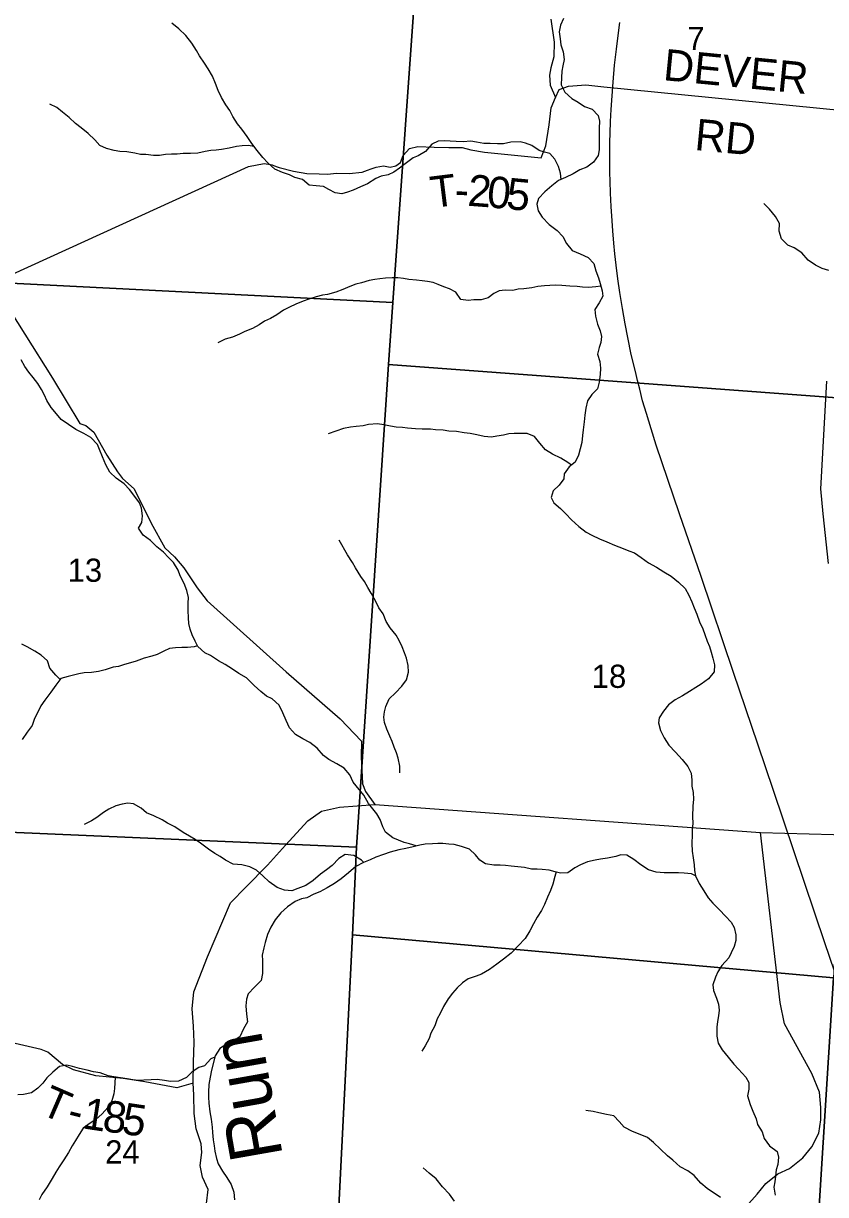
# Model space of a CAD drawing. Extents: x 1624196 to 2029251, y 146837 to 440034.
# Drawn here: x 1850546 to 1858198, y 327860 to 339031 of the extents above; entities that cross this region are included whole.
import ezdxf

# ---------------------------------------------------------------- set-up
doc = ezdxf.new("R2010")
doc.units = 0
for name, color, linetype in [('GM_X_County_Road', 7, 'Continuous'), ('GM_X_Minor_River', 7, 'Continuous'), ('GM_X_Minor_River_Text', 7, 'Continuous'), ('GM_X_Rail_Line', 7, 'Continuous'), ('GM_X_Section', 7, 'Continuous'), ('GM_X_Section_Text', 7, 'Continuous'), ('GM_X_Township_Road', 7, 'Continuous'), ('GM_X_Township_Road_Text', 7, 'Continuous'), ('GM_X_Township_ROW', 7, 'Continuous')]:
    doc.layers.add(name, color=color, linetype=linetype)

msp = doc.modelspace()

# ---------------------------------------------------------------- linework, layer by layer
at = {"layer": 'GM_X_County_Road'}
for points in [[(1858226, 333878), (1858174, 334354), (1858152, 334593), (1858211, 335618)], [(1852291, 327776), (1852309, 327909), (1852253, 328026), (1852231, 328138), (1852247, 328260), (1852242, 328343), (1852195, 328486), (1852175, 328632), (1852172, 328811), (1852164, 328922), (1852167, 329121), (1852175, 329312), (1852167, 329466), (1852156, 329630), (1852171, 329793), (1852302, 330126), (1852520, 330643), (1852670, 330795), (1852874, 331001), (1853046, 331194), (1853258, 331424), (1853389, 331518), (1853562, 331555), (1853897, 331582), (1857576, 331315)], [(1857440, 327747), (1857545, 327863), (1857627, 327964), (1857744, 328058), (1857853, 328108), (1857982, 328210), (1858066, 328316), (1858134, 328445), (1858153, 328571), (1858153, 328691), (1858148, 328764), (1858139, 328836), (1858068, 329016), (1857806, 329487), (1857765, 329693), (1857576, 331315)], [(1857576, 331315), (1858506, 331288)]]:
    msp.add_lwpolyline(points, dxfattribs=at)
at = {"layer": 'GM_X_Minor_River'}
for points in [[(1855697, 339078), (1855669, 339016), (1855658, 338952), (1855666, 338884), (1855672, 338826), (1855696, 338760), (1855704, 338688), (1855693, 338628), (1855683, 338576), (1855679, 338517), (1855675, 338447), (1855711, 338377), (1855779, 338315), (1855839, 338280), (1855899, 338240), (1855971, 338212), (1856028, 338152), (1856042, 338099), (1856040, 338031), (1856038, 337971), (1856040, 337919), (1856038, 337827), (1856029, 337773), (1855985, 337707), (1855921, 337661), (1855853, 337635), (1855789, 337597), (1855718, 337560), (1855652, 337534), (1855586, 337482), (1855520, 337426), (1855461, 337362), (1855443, 337308), (1855457, 337244), (1855495, 337182), (1855563, 337113), (1855637, 337055), (1855693, 336999), (1855726, 336932), (1855782, 336864), (1855856, 336832), (1855934, 336799), (1855986, 336741), (1856008, 336671), (1856032, 336603), (1856048, 336551), (1856068, 336480), (1856073, 336430), (1856037, 336366), (1855997, 336302), (1856005, 336238), (1856021, 336164), (1856048, 336100), (1856062, 336044), (1856054, 335989), (1856038, 335939), (1856022, 335875), (1856045, 335807), (1856051, 335743), (1856049, 335683), (1856039, 335609), (1856023, 335545), (1855968, 335491), (1855926, 335431), (1855910, 335361), (1855902, 335295), (1855896, 335231), (1855887, 335154)], [(1855676, 337543), (1855670, 337604), (1855651, 337666), (1855617, 337738), (1855567, 337789), (1855517, 337803), (1855465, 337819), (1855395, 337867), (1855337, 337889), (1855285, 337902), (1855197, 337898), (1855127, 337884), (1855070, 337882), (1854998, 337885), (1854938, 337885), (1854868, 337899), (1854814, 337907), (1854740, 337902), (1854674, 337906), (1854616, 337908), (1854562, 337910), (1854502, 337908), (1854442, 337879), (1854381, 337809), (1854313, 337769), (1854263, 337749), (1854199, 337701), (1854133, 337651), (1854078, 337613), (1854024, 337588), (1853958, 337574), (1853908, 337552), (1853828, 337500), (1853760, 337472), (1853691, 337442), (1853637, 337421), (1853585, 337407), (1853519, 337415), (1853461, 337447), (1853407, 337477), (1853339, 337482), (1853273, 337488), (1853207, 337544), (1853135, 337563), (1853083, 337587), (1853019, 337609), (1852945, 337641), (1852877, 337700), (1852829, 337752), (1852777, 337820), (1852726, 337885), (1852680, 337953), (1852630, 338023), (1852588, 338073), (1852544, 338144), (1852514, 338200), (1852476, 338254), (1852437, 338324), (1852405, 338393), (1852379, 338457), (1852349, 338527), (1852307, 338599), (1852273, 338653), (1852227, 338722), (1852198, 338772), (1852154, 338844), (1852096, 338915), (1852030, 338981), (1851962, 339033)], [(1852747, 337858), (1852691, 337867), (1852633, 337863), (1852579, 337857), (1852509, 337841), (1852437, 337829), (1852385, 337822), (1852333, 337818), (1852279, 337810), (1852209, 337794), (1852139, 337792), (1852070, 337789), (1852014, 337785), (1851958, 337783), (1851900, 337781), (1851844, 337773), (1851788, 337770), (1851714, 337780), (1851664, 337782), (1851610, 337794), (1851532, 337805), (1851464, 337811), (1851410, 337819), (1851338, 337837), (1851276, 337868), (1851228, 337920), (1851162, 337980), (1851098, 338034), (1851044, 338077), (1850982, 338133), (1850920, 338185), (1850866, 338230), (1850798, 338260)], [(1858229, 336673), (1858165, 336693), (1858101, 336724), (1858031, 336772), (1857971, 336842), (1857899, 336891), (1857839, 336917), (1857777, 336977), (1857755, 337050), (1857758, 337124), (1857722, 337190), (1857662, 337258), (1857608, 337315)], [(1856055, 336524), (1856006, 336519), (1855937, 336511), (1855879, 336517), (1855827, 336521), (1855757, 336524), (1855683, 336530), (1855625, 336534), (1855569, 336532), (1855517, 336528), (1855453, 336521), (1855397, 336509), (1855319, 336499), (1855265, 336497), (1855214, 336485), (1855142, 336488), (1855086, 336482), (1855032, 336454), (1854980, 336414), (1854912, 336396), (1854844, 336394), (1854788, 336389), (1854720, 336397), (1854672, 336467), (1854612, 336501), (1854556, 336520), (1854504, 336542), (1854454, 336560), (1854402, 336570), (1854350, 336576), (1854296, 336583), (1854224, 336587), (1854171, 336597), (1854119, 336605), (1854063, 336606), (1854001, 336602), (1853947, 336594), (1853897, 336588), (1853843, 336578), (1853771, 336558), (1853717, 336545), (1853659, 336523), (1853592, 336493), (1853526, 336467), (1853448, 336445), (1853398, 336438), (1853340, 336424), (1853270, 336402), (1853214, 336382), (1853145, 336354), (1853083, 336324), (1853027, 336295), (1852963, 336253), (1852903, 336215), (1852847, 336191), (1852794, 336155), (1852732, 336121), (1852658, 336093), (1852608, 336066), (1852540, 336038), (1852472, 336020), (1852401, 335986)], [(1854294, 331186), (1854229, 331206), (1854177, 331217), (1854123, 331239), (1854069, 331263), (1853999, 331317), (1853976, 331368), (1853948, 331438), (1853916, 331490), (1853878, 331540), (1853838, 331590), (1853792, 331669), (1853693, 331793), (1853661, 331862), (1853605, 331928), (1853537, 331968), (1853461, 332011), (1853409, 332049), (1853347, 332119), (1853279, 332172), (1853211, 332208), (1853141, 332248), (1853083, 332313), (1853051, 332383), (1853022, 332455), (1852986, 332527), (1852918, 332588), (1852864, 332614), (1852812, 332660), (1852746, 332717), (1852674, 332789), (1852602, 332831), (1852542, 332872), (1852470, 332916), (1852408, 332952), (1852330, 333001), (1852278, 333027), (1852211, 333089), (1852183, 333139), (1852155, 333198), (1852135, 333254), (1852123, 333306), (1852121, 333362), (1852117, 333430), (1852118, 333502), (1852122, 333556), (1852106, 333621), (1852080, 333689), (1852042, 333763), (1852022, 333815), (1851977, 333888), (1851931, 333938), (1851883, 333988), (1851819, 334040), (1851757, 334099), (1851689, 334151), (1851643, 334215), (1851675, 334271), (1851682, 334335), (1851672, 334408), (1851654, 334458), (1851600, 334532), (1851558, 334586), (1851506, 334639), (1851430, 334695), (1851370, 334751), (1851331, 334820), (1851301, 334896), (1851273, 334966), (1851251, 335016), (1851189, 335081), (1851121, 335119), (1851045, 335159), (1850977, 335204), (1850905, 335254), (1850862, 335306), (1850812, 335366), (1850770, 335435), (1850748, 335485), (1850718, 335539), (1850684, 335595), (1850638, 335654), (1850596, 335706), (1850560, 335758), (1850525, 335822)], [(1855773, 334818), (1855738, 334844), (1855674, 334883), (1855594, 334923), (1855528, 334965), (1855472, 335028), (1855421, 335092), (1855353, 335118), (1855282, 335120), (1855228, 335119), (1855178, 335115), (1855126, 335103), (1855062, 335093), (1855012, 335083), (1854940, 335092), (1854870, 335108), (1854808, 335120), (1854752, 335126), (1854678, 335139), (1854604, 335143), (1854550, 335151), (1854478, 335155), (1854428, 335160), (1854349, 335162), (1854285, 335164), (1854211, 335172), (1854161, 335176), (1854103, 335179), (1854049, 335191), (1853985, 335203), (1853925, 335211), (1853839, 335206), (1853787, 335194), (1853719, 335186), (1853667, 335180), (1853600, 335166), (1853526, 335143), (1853454, 335117)], [(1855887, 335154), (1855881, 335100), (1855873, 335034), (1855857, 334974), (1855841, 334912), (1855810, 334846), (1855752, 334802), (1855704, 334736), (1855702, 334686), (1855657, 334626), (1855599, 334572), (1855581, 334510), (1855605, 334458), (1855669, 334404), (1855719, 334353), (1855773, 334295), (1855844, 334231), (1855914, 334178), (1855970, 334150), (1856042, 334116), (1856112, 334086), (1856184, 334055), (1856266, 334023), (1856320, 334001), (1856374, 333980), (1856438, 333938), (1856510, 333886), (1856584, 333843), (1856656, 333801), (1856726, 333759), (1856796, 333700), (1856860, 333640), (1856894, 333576), (1856922, 333514), (1856944, 333457), (1856971, 333397), (1856997, 333323), (1857027, 333255), (1857047, 333201), (1857069, 333140), (1857091, 333088), (1857106, 333034), (1857122, 332978), (1857138, 332914), (1857134, 332845), (1857082, 332778), (1857011, 332728), (1856961, 332696), (1856901, 332658), (1856833, 332618), (1856765, 332578), (1856700, 332532), (1856652, 332472), (1856610, 332408), (1856604, 332358), (1856624, 332288), (1856657, 332218), (1856703, 332148), (1856767, 332081), (1856831, 332009), (1856885, 331943), (1856915, 331878), (1856921, 331812), (1856924, 331756), (1856934, 331696), (1856938, 331630), (1856932, 331566), (1856928, 331465), (1856931, 331399), (1856925, 331345), (1856925, 331291), (1856923, 331207), (1856927, 331135), (1856936, 331073), (1856944, 331004), (1856948, 330952), (1856958, 330900), (1856992, 330826), (1857036, 330758), (1857079, 330689), (1857123, 330639), (1857185, 330577), (1857245, 330514), (1857297, 330458), (1857327, 330406), (1857341, 330338), (1857343, 330282), (1857326, 330225), (1857298, 330167), (1857274, 330117), (1857208, 330044), (1857171, 329984), (1857147, 329934), (1857123, 329859), (1857129, 329805), (1857159, 329733), (1857177, 329677), (1857182, 329619), (1857176, 329565), (1857166, 329511), (1857160, 329456)], [(1854137, 331882), (1854138, 331946), (1854120, 332022), (1854104, 332073), (1854082, 332127), (1854064, 332181), (1854042, 332231), (1854012, 332299), (1853991, 332364), (1853985, 332414), (1853989, 332464), (1854003, 332516), (1854035, 332588), (1854094, 332646), (1854156, 332710), (1854200, 332770), (1854220, 332844), (1854215, 332908), (1854199, 332976), (1854181, 333028), (1854159, 333084), (1854129, 333145), (1854101, 333195), (1854043, 333267), (1854005, 333325), (1853978, 333398), (1853936, 333458), (1853906, 333524), (1853862, 333596), (1853830, 333649), (1853800, 333707), (1853764, 333757), (1853715, 333839), (1853685, 333890), (1853639, 333962), (1853559, 334102)], [(1850896, 332774), (1850854, 332813), (1850798, 332882), (1850774, 332950), (1850714, 333006), (1850654, 333042), (1850583, 333083), (1850531, 333111)], [(1852208, 333093), (1852174, 333085), (1852110, 333077), (1852058, 333078), (1851996, 333076), (1851938, 333070), (1851886, 333042), (1851822, 333012), (1851770, 332995), (1851698, 332975), (1851621, 332949), (1851567, 332931), (1851511, 332915), (1851453, 332897), (1851401, 332890), (1851327, 332866), (1851263, 332848), (1851195, 332840), (1851126, 332836), (1851074, 332827), (1851022, 332815), (1850972, 332803), (1850902, 332781), (1850854, 332719), (1850807, 332651), (1850749, 332577), (1850713, 332521), (1850685, 332469), (1850653, 332401), (1850630, 332335), (1850582, 332269), (1850534, 332201)], [(1853792, 331028), (1853770, 331048), (1853698, 331094), (1853616, 331104), (1853554, 331064), (1853490, 330999), (1853438, 330957), (1853380, 330917), (1853309, 330857), (1853239, 330809), (1853163, 330779), (1853105, 330757), (1853037, 330762), (1852967, 330788), (1852891, 330842), (1852829, 330901), (1852769, 330953), (1852707, 330987), (1852631, 331004), (1852547, 331012), (1852475, 331050), (1852423, 331084), (1852371, 331113), (1852313, 331153), (1852235, 331211), (1852183, 331248), (1852131, 331280), (1852069, 331312), (1851991, 331368), (1851921, 331403), (1851869, 331435), (1851789, 331471), (1851721, 331502), (1851669, 331544), (1851597, 331588), (1851541, 331594), (1851487, 331583), (1851427, 331569), (1851361, 331535), (1851309, 331505), (1851246, 331457), (1851196, 331425), (1851126, 331390)], [(1856959, 330899), (1856918, 330920), (1856850, 330927), (1856796, 330929), (1856658, 330929), (1856582, 330936), (1856510, 330958), (1856436, 331004), (1856370, 331057), (1856302, 331097), (1856246, 331101), (1856196, 331085), (1856119, 331069), (1856051, 331060), (1856001, 331050), (1855927, 331034), (1855859, 331006), (1855807, 330976), (1855738, 330928), (1855668, 330927), (1855618, 330939), (1855560, 330955), (1855496, 330961), (1855446, 330964), (1855394, 330964), (1855326, 330978), (1855262, 330986), (1855200, 330993), (1855146, 330999), (1855094, 331001), (1855034, 331003), (1854954, 331015), (1854900, 331050), (1854860, 331100), (1854800, 331154), (1854724, 331181), (1854656, 331199), (1854604, 331203), (1854548, 331207), (1854498, 331207), (1854448, 331206), (1854378, 331202), (1854328, 331194), (1854263, 331178), (1854195, 331160), (1854127, 331149), (1854045, 331125), (1853981, 331105), (1853909, 331077), (1853853, 331053), (1853790, 331028), (1853718, 330988), (1853646, 330930), (1853576, 330870), (1853513, 330826), (1853445, 330786), (1853373, 330746), (1853317, 330725), (1853249, 330691), (1853199, 330681), (1853138, 330655), (1853066, 330603), (1853002, 330547), (1852948, 330481), (1852905, 330409), (1852875, 330339), (1852851, 330265), (1852839, 330213), (1852825, 330143), (1852826, 330093), (1852828, 330041), (1852826, 329967), (1852814, 329901), (1852751, 329837), (1852691, 329775), (1852673, 329725), (1852669, 329661), (1852673, 329582), (1852682, 329508), (1852646, 329440), (1852610, 329364), (1852542, 329320), (1852490, 329297), (1852421, 329253), (1852375, 329183), (1852341, 329047), (1852326, 328980), (1852316, 328910), (1852312, 328838), (1852310, 328788), (1852316, 328730), (1852323, 328650), (1852337, 328580), (1852347, 328503), (1852351, 328453), (1852357, 328383), (1852364, 328325), (1852372, 328273), (1852388, 328203), (1852404, 328152), (1852444, 328084)], [(1855627, 330937), (1855616, 330893), (1855596, 330821), (1855574, 330761), (1855546, 330697), (1855517, 330627), (1855489, 330569), (1855447, 330505), (1855411, 330443), (1855376, 330375), (1855332, 330303), (1855266, 330231), (1855200, 330163), (1855125, 330105), (1855063, 330059), (1854991, 330007), (1854917, 329961), (1854864, 329942), (1854790, 329916), (1854736, 329880), (1854684, 329832), (1854638, 329780), (1854599, 329726), (1854553, 329654), (1854521, 329588), (1854493, 329536), (1854471, 329468), (1854434, 329400), (1854418, 329348), (1854378, 329280), (1854348, 329226)], [(1857160, 329456), (1857160, 329370), (1857175, 329304), (1857213, 329240), (1857269, 329170), (1857323, 329105), (1857369, 329055), (1857439, 328981), (1857467, 328928), (1857466, 328866), (1857454, 328800), (1857480, 328720), (1857504, 328654), (1857536, 328583), (1857550, 328527), (1857593, 328459), (1857611, 328393), (1857663, 328324), (1857737, 328270), (1857749, 328218), (1857743, 328146), (1857727, 328096), (1857720, 328034), (1857714, 327982), (1857706, 327929), (1857718, 327855)], [(1852371, 329169), (1852335, 329153), (1852273, 329087), (1852219, 329071), (1852156, 329031), (1852102, 328977), (1852026, 328941), (1851950, 328938), (1851892, 328948), (1851822, 328956), (1851764, 328954), (1851694, 328951), (1851643, 328949), (1851591, 328955), (1851537, 328963), (1851473, 328973), (1851407, 328984), (1851353, 328992), (1851279, 329020), (1851213, 329030), (1851155, 329045), (1851081, 329063), (1851013, 329081), (1850961, 329095), (1850891, 329080), (1850827, 329026), (1850768, 328974), (1850732, 328922), (1850682, 328874), (1850624, 328830), (1850548, 328814), (1850494, 328810)], [(1851422, 328981), (1851419, 328926), (1851415, 328871), (1851409, 328821), (1851389, 328753), (1851350, 328689), (1851298, 328629), (1851236, 328577), (1851184, 328542), (1851117, 328492), (1851079, 328432), (1851043, 328376), (1851011, 328324), (1850975, 328262), (1850932, 328192), (1850888, 328124), (1850854, 328072), (1850820, 328014), (1850773, 327934), (1850721, 327860), (1850697, 327810)], [(1857195, 327831), (1857069, 327916), (1857009, 327968), (1856945, 328040), (1856885, 328087), (1856811, 328125), (1856742, 328187), (1856690, 328228), (1856624, 328292), (1856556, 328356), (1856500, 328403), (1856430, 328433), (1856358, 328461), (1856278, 328504), (1856228, 328558), (1856178, 328610), (1856108, 328624), (1856036, 328639), (1855982, 328653), (1855912, 328661)], [(1854658, 327796), (1854610, 327862), (1854544, 327933), (1854482, 328009), (1854418, 328065), (1854360, 328116)], [(1852444, 328084), (1852486, 328024), (1852528, 327956), (1852553, 327881), (1852559, 327811)]]:
    msp.add_lwpolyline(points, dxfattribs=at)
at = {"layer": 'GM_X_Rail_Line'}
msp.add_lwpolyline([(1858712, 328731), (1858192, 330262), (1857700, 331715), (1857552, 332155), (1857319, 332840), (1857010, 333756), (1856806, 334354), (1856583, 335009), (1856533, 335165), (1856490, 335311), (1856453, 335432), (1856425, 335544), (1856403, 335626), (1856384, 335711), (1856345, 335873), (1856311, 336034), (1856285, 336166), (1856261, 336313), (1856235, 336465), (1856217, 336596), (1856200, 336726), (1856188, 336834), (1856178, 336936), (1856168, 337054), (1856161, 337147), (1856152, 337285), (1856146, 337413), (1856143, 337525), (1856141, 337608), (1856141, 337696), (1856141, 337803), (1856141, 337900), (1856144, 337986), (1856148, 338095), (1856153, 338211), (1856162, 338342), (1856172, 338471), (1856186, 338633), (1856203, 338786), (1856219, 338916), (1856236, 339041)], dxfattribs=at)
at = {"layer": 'GM_X_Section'}
for points in [[(1849147, 342246), (1854470, 341995), (1854421, 341279), (1854069, 336370), (1849728, 336589), (1848963, 338073)], [(1854421, 341279), (1859006, 340991), (1858607, 335439), (1854028, 335777), (1854069, 336370)], [(1849728, 336589), (1854069, 336370), (1854028, 335777), (1853722, 331172), (1849519, 331354)], [(1854028, 335777), (1858607, 335439), (1858275, 329928), (1853686, 330338), (1853722, 331172)], [(1849519, 331354), (1853722, 331172), (1853686, 330338), (1853452, 325723), (1849335, 325929)], [(1853686, 330338), (1858275, 329928), (1857934, 324507), (1853392, 324859), (1853452, 325723)], [(1863801, 329693), (1863594, 326960), (1863485, 324312), (1857934, 324507), (1858275, 329928)]]:
    msp.add_lwpolyline(points, close=True, dxfattribs=at)
at = {"layer": 'GM_X_Township_Road'}
for points in [[(1855577, 339072), (1855610, 338854), (1855605, 338714), (1855578, 338609), (1855565, 338539), (1855571, 338443), (1855621, 338324)], [(1852923, 337680), (1852985, 337658), (1853123, 337623), (1853248, 337600), (1853366, 337598), (1853446, 337594), (1853534, 337603), (1853654, 337601), (1853778, 337613), (1853828, 337632), (1853862, 337644), (1853910, 337661), (1853982, 337674), (1854044, 337661), (1854100, 337674), (1854143, 337705), (1854168, 337773), (1854229, 337838), (1854309, 337858), (1854465, 337850), (1854604, 337848), (1854730, 337848), (1854814, 337824), (1854945, 337804), (1855484, 337750), (1855529, 337863), (1855563, 338064), (1855581, 338227), (1855621, 338324), (1855656, 338400), (1855747, 338434), (1855911, 338446), (1856084, 338427), (1858368, 338201)], [(1850292, 336487), (1850823, 335648), (1851084, 335215), (1851141, 335196), (1851218, 335133), (1851340, 334914), (1851442, 334753), (1851490, 334690), (1851603, 334592), (1851763, 334263), (1851895, 334029), (1851987, 333944), (1852076, 333839), (1852202, 333647), (1852298, 333522), (1853052, 332846), (1853568, 332397), (1853772, 332186), (1853767, 332034), (1853781, 331777), (1853810, 331705), (1853897, 331582)], [(1852164, 328922), (1852008, 328878), (1851703, 328936), (1851498, 328966), (1851237, 328991), (1851023, 329051), (1850920, 329099), (1850778, 329218), (1850714, 329244), (1850342, 329330), (1850003, 329428), (1849799, 329518)]]:
    msp.add_lwpolyline(points, dxfattribs=at)
at = {"layer": 'GM_X_Township_ROW'}
msp.add_lwpolyline([(1850256, 336557), (1852693, 337666), (1852844, 337694), (1852922, 337681), (1852923, 337680)], dxfattribs=at)

# ---------------------------------------------------------------- texts
at = {"layer": 'GM_X_Minor_River_Text'}
msp.add_text('Run', height=500, rotation=99.9995, dxfattribs=at).set_placement((1853022, 328228))
at = {"layer": 'GM_X_Section_Text'}
for s, p in [('7', (1856879, 338777)), ('13', (1850968, 333705)), ('18', (1855968, 332693)), ('24', (1851326, 328156))]:
    msp.add_text(s, height=221, rotation=0, dxfattribs=at).set_placement(p)
at = {"layer": 'GM_X_Township_Road_Text'}
for s, rotation, p in [('DEVER', 354.4335, (1856642, 338491)), ('RD', 354.5372, (1856942, 337825)), ('T', 7.1543, (1854447, 337270)), ('2', 355.6141, (1854777, 337293)), ('0', 354.8725, (1854960, 337279)), ('5', 354.6685, (1855144, 337262)), ('-', 357.6342, (1854657, 337298)), ('T', 336.5797, (1850692, 328635)), ('1', 351.295, (1851098, 328493)), ('8', 353.2976, (1851292, 328464)), ('5', 351.4703, (1851473, 328442)), ('-', 346.3148, (1850950, 328528))]:
    msp.add_text(s, height=300, rotation=rotation, dxfattribs=at).set_placement(p)

doc.saveas('drawing.dxf')
